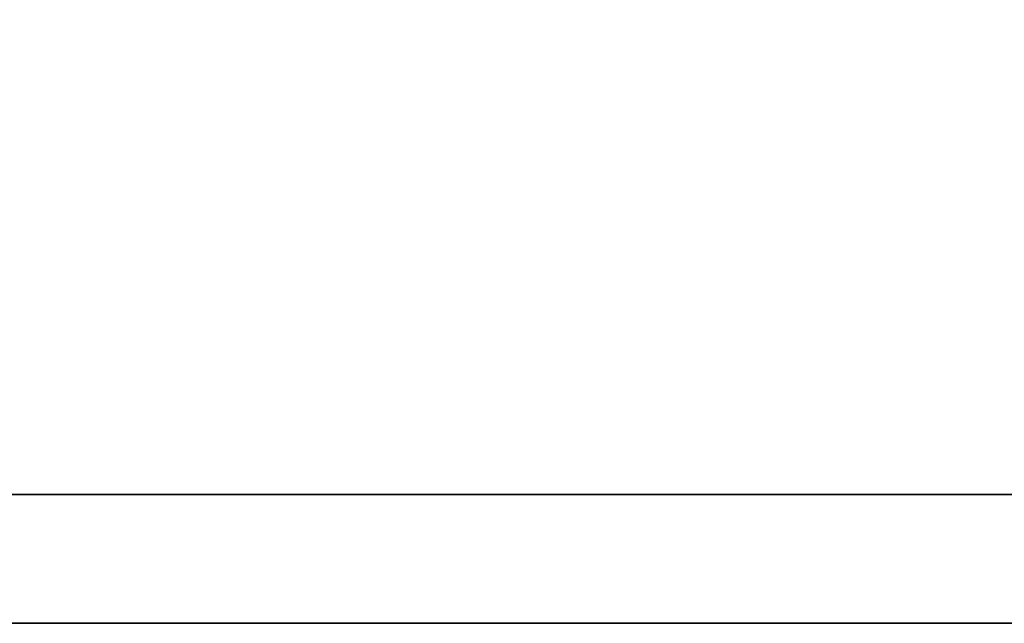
# Model space of a CAD drawing. Header units: millimetres. Extents: x 1805 to 4914, y -1594 to 860.
# Tile 518 of 656: x 4057.15 to 4058.9, y -545.44 to -544.37. Entities that reach past the tile are written whole.
import ezdxf

# ---------------------------------------------------------------- set-up
doc = ezdxf.new("R2010")
doc.units = ezdxf.units.MM
doc.layers.add('DIM', color=4, linetype='CONTINUOUS')
doc.layers.add('layer 1', color=7, linetype='CONTINUOUS')

# ---------------------------------------------------------------- blocks, each defined once
blk = doc.blocks.new('TBI MOTION logo(完整正式版)')
at = {"layer": 'layer 1', "color": 22, "lineweight": 35}
blk.add_open_spline([(75.90875, -9.47875), (75.90875, -9.47875), (75.90875, -12.28625), (75.90875, -12.28625), (75.90875, -12.28625), (75.90875, -12.28625), (75.90875, -12.47875), (75.90875, -12.47875), (75.90875, -12.47875), (75.90875, -12.47875), (75.71625, -12.47875), (75.71625, -12.47875), (75.71625, -12.47875), (75.71625, -12.47875), (-88.32875, -12.47875), (-88.32875, -12.47875), (-88.32875, -12.47875), (-88.32875, -12.47875), (-88.32875, -13.29375), (-88.32875, -13.29375), (-88.32875, -13.29375), (-88.32875, -13.29375), (82.89125, -13.29375), (82.89125, -13.29375), (82.89125, -13.29375), (82.89125, -13.29375), (75.90875, -9.47875), (75.90875, -9.47875)], degree=3, knots=[0, 0, 0, 0, 0.1428571, 0.1428571, 0.1428571, 0.1428572, 0.2857143, 0.2857143, 0.2857143, 0.2857143, 0.4285714, 0.4285714, 0.4285714, 0.4285714, 0.5714286, 0.5714286, 0.5714286, 0.5714286, 0.7142857, 0.7142857, 0.7142857, 0.7142857, 0.8571429, 0.8571429, 0.8571429, 0.8571429, 1, 1, 1, 1], dxfattribs=at)

msp = doc.modelspace()

# ---------------------------------------------------------------- block references
at = {"layer": 'DIM', "color": 7, "xscale": 0.2802190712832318, "yscale": 0.2802190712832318, "zscale": 0.2802190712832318}
msp.add_blockref('TBI MOTION logo(完整正式版)', (4076.6729, -541.7132), dxfattribs=at)

doc.saveas('drawing.dxf')
